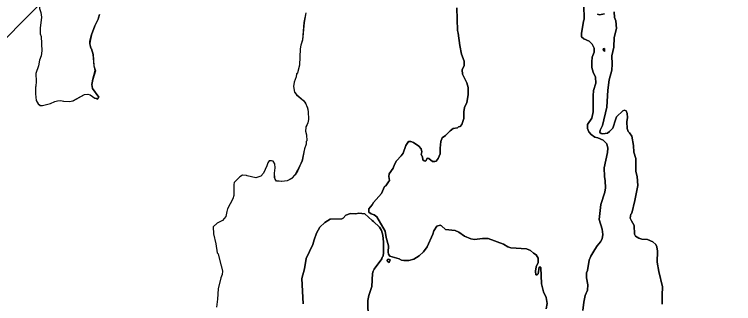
# Model space of a CAD drawing. Extents: x 642515 to 647219, y 6080136 to 6084356.
# Drawn here: x 645071.73 to 645119.94, y 6081073.8 to 6081093.21 of the extents above; entities that cross this region are included whole.
import ezdxf

# ---------------------------------------------------------------- set-up
doc = ezdxf.new("R2010")
doc.units = 0
doc.layers.add('Level 63', color=7, linetype='Continuous')

msp = doc.modelspace()

# ---------------------------------------------------------------- linework, layer by layer
at = {"layer": 'Level 63'}
msp.add_line((645077.4, 6081087.65), (645077.29, 6081087.52), dxfattribs=at)
msp.add_lwpolyline([(644998.478, 6081018.512), (645159.243, 6080858.717), (645279.09, 6080979.291), (645118.324, 6081139.086)], close=True, dxfattribs=at)
for points in [[(645073.41, 6081093.9), (645073.422, 6081093.6), (645073.503, 6081093.346), (645073.544, 6081093.026), (645073.459, 6081092.284), (645073.467, 6081091.904), (645073.515, 6081091.723), (645073.564, 6081090.755), (645073.525, 6081090.435), (645073.406, 6081090.127), (645073.347, 6081089.76), (645073.168, 6081089.245), (645073.183, 6081088.697), (645073.164, 6081088.383), (645073.137, 6081088.33), (645073.139, 6081087.889), (645073.187, 6081087.428)], [(645099.16, 6081077.27), (645098.86, 6081077), (645098.51, 6081076.79), (645098.17, 6081076.69), (645097.83, 6081076.69), (645097.67, 6081076.71), (645097.53, 6081076.8), (645096.9, 6081076.99), (645096.8, 6081077.13), (645096.79, 6081077.26), (645096.8, 6081077.68), (645096.65, 6081078.23), (645096.59, 6081078.66), (645096.02, 6081079.62), (645095.84, 6081079.75), (645095.64, 6081079.83), (645095.5, 6081079.94), (645095.49, 6081080.16), (645095.72, 6081080.44), (645095.8, 6081080.59), (645096.35, 6081081.18), (645096.53, 6081081.65), (645096.62, 6081081.71), (645096.82, 6081081.97), (645096.87, 6081082.06), (645096.83, 6081082.33), (645096.86, 6081082.51), (645097.13, 6081082.88), (645097.2, 6081083.14), (645097.34, 6081083.38), (645097.65, 6081083.71), (645097.79, 6081083.9), (645097.97, 6081084.4), (645098.14, 6081084.68), (645098.31, 6081084.69), (645098.49, 6081084.61), (645098.84, 6081084.36), (645099, 6081084.18), (645099.04, 6081083.98), (645099, 6081083.8), (645099.08, 6081083.65), (645099.12, 6081083.45), (645099.19, 6081083.39), (645099.3, 6081083.37), (645099.34, 6081083.41), (645099.41, 6081083.56), (645099.52, 6081083.54), (645099.75, 6081083.33), (645099.91, 6081083.33), (645100.01, 6081083.37), (645100.14, 6081083.53), (645100.28, 6081083.85), (645100.27, 6081084.23), (645100.31, 6081084.69), (645100.41, 6081084.92), (645100.63, 6081085.08), (645100.94, 6081085.4), (645101.15, 6081085.55), (645101.44, 6081085.6), (645101.51, 6081085.66), (645101.61, 6081085.69), (645101.72, 6081085.81), (645101.86, 6081086.23), (645101.86, 6081086.68), (645101.9, 6081086.95), (645102.06, 6081087.3), (645102.16, 6081087.8), (645102.14, 6081088.31), (645102.07, 6081088.61), (645101.78, 6081089.2), (645101.75, 6081089.48), (645101.88, 6081089.79), (645101.89, 6081090.08), (645101.7, 6081090.53), (645101.58, 6081091.12), (645101.49, 6081091.95), (645101.44, 6081092.12), (645101.38, 6081093.64)], [(645101.38, 6081093.64), (645101.44, 6081092.12), (645101.49, 6081091.95), (645101.58, 6081091.12), (645101.7, 6081090.53), (645101.89, 6081090.08), (645101.88, 6081089.79), (645101.75, 6081089.48), (645101.78, 6081089.2), (645102.07, 6081088.61), (645102.14, 6081088.31), (645102.16, 6081087.8), (645102.06, 6081087.3), (645101.9, 6081086.95), (645101.86, 6081086.68), (645101.86, 6081086.23), (645101.72, 6081085.81), (645101.61, 6081085.69), (645101.51, 6081085.66), (645101.44, 6081085.6), (645101.15, 6081085.55), (645100.94, 6081085.4), (645100.63, 6081085.08), (645100.41, 6081084.92), (645100.31, 6081084.69), (645100.27, 6081084.23), (645100.28, 6081083.85), (645100.14, 6081083.53), (645100.01, 6081083.37), (645099.91, 6081083.33), (645099.75, 6081083.33), (645099.52, 6081083.54), (645099.41, 6081083.56), (645099.34, 6081083.41), (645099.3, 6081083.37), (645099.19, 6081083.39), (645099.12, 6081083.45), (645099.08, 6081083.65), (645099, 6081083.8), (645099.04, 6081083.98), (645099, 6081084.18), (645098.84, 6081084.36), (645098.49, 6081084.61), (645098.31, 6081084.69), (645098.14, 6081084.68), (645097.97, 6081084.4), (645097.79, 6081083.9), (645097.65, 6081083.71), (645097.34, 6081083.38), (645097.2, 6081083.14), (645097.13, 6081082.88), (645096.86, 6081082.51), (645096.83, 6081082.33), (645096.87, 6081082.06)], [(645110.38, 6081076.98), (645110.63, 6081077.43), (645110.79, 6081077.68), (645111.01, 6081077.94), (645111.13, 6081078.15), (645111.17, 6081078.43), (645111.13, 6081078.79), (645110.94, 6081079.45), (645111.05, 6081080.46), (645111.31, 6081081.28), (645111.36, 6081081.57), (645111.33, 6081082.04), (645111.28, 6081082.32), (645111.27, 6081082.91), (645111.5, 6081083.95), (645111.52, 6081084.23), (645111.45, 6081084.52), (645111.19, 6081084.78), (645110.85, 6081084.92), (645110.63, 6081084.96), (645110.39, 6081085.14), (645110.23, 6081085.32), (645110.16, 6081085.55), (645110.15, 6081085.81), (645110.43, 6081086.24), (645110.54, 6081086.67), (645110.52, 6081087.74), (645110.56, 6081088.11), (645110.71, 6081088.6), (645110.68, 6081089), (645110.53, 6081089.33), (645110.45, 6081089.65), (645110.44, 6081090.02), (645110.47, 6081090.33), (645110.6, 6081090.68), (645110.59, 6081090.94), (645110.47, 6081091.21), (645110.25, 6081091.42), (645109.91, 6081091.57), (645109.75, 6081091.71), (645109.74, 6081091.93), (645109.89, 6081092.75), (645109.93, 6081092.89), (645109.9, 6081093.82)], [(645109.9, 6081093.82), (645109.93, 6081092.89), (645109.89, 6081092.75), (645109.74, 6081091.93), (645109.75, 6081091.71), (645109.91, 6081091.57), (645110.25, 6081091.42), (645110.47, 6081091.21), (645110.59, 6081090.94), (645110.6, 6081090.68), (645110.47, 6081090.33), (645110.44, 6081090.02), (645110.45, 6081089.65), (645110.53, 6081089.33), (645110.68, 6081089), (645110.71, 6081088.6), (645110.56, 6081088.11), (645110.52, 6081087.74), (645110.54, 6081086.67), (645110.43, 6081086.24)], [(645073.503, 6081093.346), (645073.544, 6081093.026), (645073.459, 6081092.284), (645073.467, 6081091.904), (645073.515, 6081091.723), (645073.564, 6081090.755), (645073.525, 6081090.435), (645073.406, 6081090.127), (645073.347, 6081089.76), (645073.168, 6081089.245), (645073.183, 6081088.697), (645073.164, 6081088.383), (645073.137, 6081088.33), (645073.139, 6081087.889), (645073.187, 6081087.428), (645073.321, 6081087.202), (645073.462, 6081087.102), (645073.609, 6081087.089), (645074.156, 6081087.238), (645074.436, 6081087.372), (645074.63, 6081087.406), (645074.816, 6081087.433), (645075.037, 6081087.387), (645075.431, 6081087.368), (645075.658, 6081087.409), (645076.431, 6081087.839), (645076.652, 6081087.86), (645076.806, 6081087.8), (645077.133, 6081087.594), (645077.214, 6081087.594), (645077.294, 6081087.528), (645077.4, 6081087.661), (645076.964, 6081088.241), (645076.93, 6081088.515), (645076.989, 6081088.856), (645077.155, 6081089.437), (645077.067, 6081089.764), (645077.004, 6081090.519), (645076.89, 6081090.899), (645076.849, 6081090.952), (645076.782, 6081091.246), (645076.795, 6081091.42), (645076.893, 6081091.841), (645077.125, 6081092.449), (645077.344, 6081092.897), (645077.444, 6081093.211)], [(645077.44, 6081093.21), (645077.35, 6081092.9), (645077.13, 6081092.44), (645076.89, 6081091.84), (645076.8, 6081091.41), (645076.78, 6081091.24), (645076.85, 6081090.95), (645076.89, 6081090.89), (645077.01, 6081090.52), (645077.06, 6081089.76), (645077.16, 6081089.43), (645076.99, 6081088.85), (645076.93, 6081088.51), (645076.97, 6081088.24), (645077.4, 6081087.65)], [(645091.268, 6081093.32), (645091.143, 6081092.672), (645091.053, 6081091.496), (645090.927, 6081091.155), (645090.894, 6081090.908), (645090.837, 6081089.806), (645090.705, 6081089.285), (645090.646, 6081089.211), (645090.626, 6081089.017), (645090.48, 6081088.669), (645090.448, 6081088.369), (645090.516, 6081087.995), (645090.643, 6081087.828), (645091.125, 6081087.416), (645091.246, 6081087.243), (645091.367, 6081086.976), (645091.428, 6081086.702), (645091.436, 6081086.161), (645091.403, 6081085.941), (645091.257, 6081085.633), (645091.238, 6081085.373), (645091.306, 6081085.132), (645091.327, 6081084.725), (645091.294, 6081084.678), (645091.281, 6081084.505), (645091.175, 6081084.197), (645091.017, 6081083.368), (645090.719, 6081082.746), (645090.553, 6081082.459), (645090.313, 6081082.191), (645090.013, 6081082.05), (645089.639, 6081081.995), (645089.298, 6081082.027), (645089.211, 6081082.141), (645089.177, 6081082.254), (645089.163, 6081082.561), (645089.222, 6081082.915), (645089.188, 6081083.189), (645089.081, 6081083.349), (645088.974, 6081083.389), (645088.8, 6081083.388), (645088.714, 6081083.248)], [(645091.27, 6081093.31), (645091.15, 6081092.67), (645091.05, 6081091.49), (645090.93, 6081091.15), (645090.89, 6081090.9), (645090.84, 6081089.8), (645090.7, 6081089.28), (645090.65, 6081089.2)], [(645110.81, 6081093.23), (645110.95, 6081093.18), (645111.28, 6081093.25)], [(645111.28, 6081093.25), (645110.95, 6081093.18), (645110.81, 6081093.23)], [(645112.51, 6081086.74), (645112.1, 6081086.34), (645112.04, 6081086.21), (645111.84, 6081085.57), (645111.63, 6081085.34), (645111.5, 6081085.24), (645111.18, 6081085.2), (645111.07, 6081085.22), (645110.98, 6081085.29), (645110.99, 6081085.45), (645111.15, 6081085.75), (645111.44, 6081086.99), (645111.52, 6081088.13), (645111.6, 6081088.81), (645111.77, 6081089.47), (645111.8, 6081089.87), (645111.78, 6081090.42), (645111.91, 6081091), (645111.93, 6081091.66), (645112.09, 6081092.26), (645112.04, 6081092.78), (645111.95, 6081093), (645111.93, 6081093.37)], [(645111.93, 6081093.37), (645111.95, 6081093), (645112.04, 6081092.78), (645112.09, 6081092.26), (645111.93, 6081091.66), (645111.91, 6081091), (645111.78, 6081090.42), (645111.8, 6081089.87), (645111.77, 6081089.47), (645111.6, 6081088.81), (645111.52, 6081088.13), (645111.44, 6081086.99), (645111.15, 6081085.75), (645110.99, 6081085.45), (645110.98, 6081085.29), (645111.07, 6081085.22), (645111.18, 6081085.2), (645111.5, 6081085.24), (645111.63, 6081085.34), (645111.84, 6081085.57), (645112.04, 6081086.21), (645112.1, 6081086.34), (645112.51, 6081086.74), (645112.64, 6081086.78), (645112.74, 6081086.73), (645112.81, 6081086.55), (645112.84, 6081086.3), (645112.79, 6081085.99), (645112.8, 6081085.56), (645112.87, 6081085.35), (645112.96, 6081085.26), (645113.11, 6081085.04), (645113.23, 6081084.41), (645113.26, 6081083.96), (645113.39, 6081083.53), (645113.4, 6081082.67), (645113.47, 6081082.34), (645113.53, 6081081.73), (645113.33, 6081080.72), (645113.11, 6081079.86), (645113.06, 6081079.81), (645113.02, 6081079.54), (645113.09, 6081079.35), (645113.27, 6081079.04), (645113.3, 6081078.46), (645113.37, 6081078.33), (645113.58, 6081078.19), (645113.8, 6081078.13), (645114.18, 6081078.11), (645114.54, 6081077.95), (645114.72, 6081077.77), (645114.8, 6081077.61), (645114.85, 6081077.32), (645114.82, 6081076.58), (645114.93, 6081075.95), (645115.17, 6081074.92), (645115.15, 6081074.37), (645115.16, 6081073.77)], [(645111.29, 6081090.91), (645111.21, 6081090.9), (645111.22, 6081090.78), (645111.28, 6081090.72), (645111.29, 6081090.91)], [(645111.29, 6081090.91), (645111.28, 6081090.72), (645111.22, 6081090.78), (645111.21, 6081090.9), (645111.29, 6081090.91)], [(645090.65, 6081089.2), (645090.63, 6081089.01), (645090.49, 6081088.66), (645090.45, 6081088.36), (645090.51, 6081087.99), (645090.65, 6081087.82), (645091.13, 6081087.41), (645091.25, 6081087.24), (645091.37, 6081086.97), (645091.43, 6081086.7), (645091.44, 6081086.15), (645091.4, 6081085.94), (645091.26, 6081085.63), (645091.24, 6081085.37), (645091.31, 6081085.12), (645091.33, 6081084.72), (645091.3, 6081084.67), (645091.28, 6081084.5), (645091.18, 6081084.19), (645091.01, 6081083.37), (645090.72, 6081082.74), (645090.55, 6081082.45), (645090.32, 6081082.19), (645090.01, 6081082.04), (645089.65, 6081081.99), (645089.3, 6081082.03), (645089.21, 6081082.14), (645089.18, 6081082.25), (645089.16, 6081082.55), (645089.22, 6081082.91), (645089.19, 6081083.19), (645089.08, 6081083.35), (645088.97, 6081083.39), (645088.8, 6081083.39), (645088.72, 6081083.24), (645088.66, 6081083.05), (645088.44, 6081082.56), (645088.24, 6081082.35), (645087.92, 6081082.24), (645087.33, 6081082.37), (645087.28, 6081082.4), (645087.02, 6081082.41), (645086.84, 6081082.31), (645086.47, 6081081.93), (645086.43, 6081081.79), (645086.44, 6081081.05), (645086.38, 6081080.84), (645086.02, 6081080.15), (645085.97, 6081079.99), (645085.91, 6081079.64), (645085.68, 6081079.37)], [(645073.19, 6081087.43), (645073.32, 6081087.2), (645073.47, 6081087.1), (645073.61, 6081087.09), (645074.16, 6081087.23), (645074.44, 6081087.37), (645074.63, 6081087.4), (645074.82, 6081087.43), (645075.03, 6081087.38), (645075.43, 6081087.36), (645075.66, 6081087.41), (645076.43, 6081087.83), (645076.65, 6081087.85), (645076.81, 6081087.8), (645077.13, 6081087.59), (645077.22, 6081087.59), (645077.29, 6081087.52)], [(645115.16, 6081073.77), (645115.15, 6081074.37), (645115.17, 6081074.92), (645114.93, 6081075.95), (645114.82, 6081076.58), (645114.85, 6081077.32), (645114.8, 6081077.61), (645114.72, 6081077.77), (645114.54, 6081077.95), (645114.18, 6081078.11), (645113.8, 6081078.13), (645113.58, 6081078.19), (645113.37, 6081078.33), (645113.3, 6081078.46), (645113.27, 6081079.04), (645113.09, 6081079.35), (645113.02, 6081079.54), (645113.06, 6081079.81), (645113.11, 6081079.86), (645113.33, 6081080.72), (645113.53, 6081081.73), (645113.47, 6081082.34), (645113.4, 6081082.67), (645113.39, 6081083.53), (645113.26, 6081083.96), (645113.23, 6081084.41), (645113.11, 6081085.04), (645112.96, 6081085.26), (645112.87, 6081085.35), (645112.8, 6081085.56), (645112.79, 6081085.99), (645112.84, 6081086.3), (645112.81, 6081086.55), (645112.74, 6081086.73), (645112.64, 6081086.78), (645112.51, 6081086.74)], [(645110.43, 6081086.24), (645110.15, 6081085.81), (645110.16, 6081085.55), (645110.23, 6081085.32), (645110.39, 6081085.14), (645110.63, 6081084.96), (645110.85, 6081084.92), (645111.19, 6081084.78), (645111.45, 6081084.52), (645111.52, 6081084.23), (645111.5, 6081083.95), (645111.27, 6081082.91), (645111.28, 6081082.32), (645111.33, 6081082.04), (645111.36, 6081081.57), (645111.31, 6081081.28), (645111.05, 6081080.46), (645110.94, 6081079.45), (645111.13, 6081078.79), (645111.17, 6081078.43), (645111.13, 6081078.15), (645111.01, 6081077.94), (645110.79, 6081077.68), (645110.63, 6081077.43), (645110.38, 6081076.98), (645110.25, 6081076.71), (645110.16, 6081076.02), (645110.08, 6081075.86), (645110.09, 6081075.53), (645110.18, 6081075.06), (645110.14, 6081074.7), (645109.99, 6081074.35), (645109.9, 6081073.89), (645109.83, 6081073.33)], [(645088.72, 6081083.24), (645088.66, 6081083.05), (645088.44, 6081082.56), (645088.24, 6081082.35), (645087.92, 6081082.24), (645087.33, 6081082.37), (645087.28, 6081082.4), (645087.02, 6081082.41), (645086.84, 6081082.31), (645086.47, 6081081.93), (645086.43, 6081081.79), (645086.44, 6081081.05), (645086.38, 6081080.84), (645086.02, 6081080.15), (645085.97, 6081079.99), (645085.91, 6081079.64), (645085.68, 6081079.37), (645085.32, 6081079.2), (645085.05, 6081078.96), (645085.07, 6081078.49), (645085.23, 6081077.81), (645085.33, 6081077.21), (645085.39, 6081077.14), (645085.57, 6081076.41), (645085.6, 6081076.36), (645085.67, 6081075.98), (645085.66, 6081075.76), (645085.57, 6081075.52), (645085.39, 6081074.8), (645085.35, 6081074.09), (645085.27, 6081073.57)], [(645096.87, 6081082.06), (645096.82, 6081081.97), (645096.62, 6081081.71), (645096.53, 6081081.65), (645096.35, 6081081.18), (645095.8, 6081080.59), (645095.72, 6081080.44), (645095.49, 6081080.16), (645095.5, 6081079.94), (645095.64, 6081079.83), (645095.84, 6081079.75), (645096.02, 6081079.62), (645096.59, 6081078.66), (645096.65, 6081078.23), (645096.8, 6081077.68), (645096.79, 6081077.26), (645096.8, 6081077.13), (645096.9, 6081076.99), (645097.53, 6081076.8), (645097.67, 6081076.71), (645097.83, 6081076.69), (645098.17, 6081076.69), (645098.51, 6081076.79), (645098.86, 6081077), (645099.16, 6081077.27), (645099.4, 6081077.61), (645099.78, 6081078.47), (645099.85, 6081078.68), (645100.05, 6081079), (645100.27, 6081079.06), (645100.36, 6081079.02), (645100.62, 6081078.78), (645101.27, 6081078.7), (645101.52, 6081078.6), (645101.91, 6081078.33), (645102.33, 6081078.14), (645102.57, 6081078.11), (645103.1, 6081078.18), (645103.49, 6081078.17), (645104.51, 6081077.78), (645104.8, 6081077.61), (645105.01, 6081077.54), (645106.06, 6081077.47), (645106.33, 6081077.36), (645106.52, 6081077.18), (645106.7, 6081077.08), (645106.84, 6081076.86), (645106.84, 6081076.56), (645106.71, 6081076.27), (645106.66, 6081075.97), (645106.69, 6081075.73), (645106.77, 6081075.73), (645106.84, 6081075.81), (645106.92, 6081076.24), (645106.97, 6081076.27), (645107.01, 6081076.22), (645107.06, 6081075.13), (645107.2, 6081074.6), (645107.37, 6081074.2), (645107.44, 6081073.8), (645107.38, 6081073.45)], [(645095.45, 6081072.77), (645095.42, 6081074.02), (645095.49, 6081074.35), (645095.7, 6081074.94), (645095.73, 6081075.82), (645095.77, 6081075.98), (645095.83, 6081076.06), (645095.84, 6081076.12), (645096.37, 6081076.81), (645096.39, 6081076.92), (645096.45, 6081076.99), (645096.48, 6081077.22), (645096.48, 6081077.93), (645096.43, 6081078.39), (645096.33, 6081078.71), (645096.2, 6081078.93), (645095.81, 6081079.31), (645095.71, 6081079.38), (645095.23, 6081079.83), (645094.82, 6081079.87), (645094.61, 6081079.82), (645094.26, 6081079.84), (645093.95, 6081079.73), (645093.77, 6081079.53), (645093.68, 6081079.49), (645092.9, 6081079.47), (645092.54, 6081079.25), (645092.21, 6081078.94), (645091.98, 6081078.53), (645091.82, 6081078.09), (645091.73, 6081077.76), (645091.29, 6081076.83), (645091.18, 6081076.13), (645091, 6081075.49), (645091.08, 6081073.78)], [(645091.08, 6081073.78), (645091, 6081075.49), (645091.18, 6081076.13), (645091.29, 6081076.83), (645091.73, 6081077.76), (645091.82, 6081078.09), (645091.98, 6081078.53), (645092.21, 6081078.94), (645092.54, 6081079.25), (645092.9, 6081079.47), (645093.68, 6081079.49), (645093.77, 6081079.53), (645093.95, 6081079.73), (645094.26, 6081079.84), (645094.61, 6081079.82), (645094.82, 6081079.87), (645095.23, 6081079.83), (645095.71, 6081079.38), (645095.81, 6081079.31), (645096.2, 6081078.93), (645096.33, 6081078.71), (645096.43, 6081078.39), (645096.48, 6081077.93), (645096.48, 6081077.22), (645096.45, 6081076.99), (645096.39, 6081076.92), (645096.37, 6081076.81), (645095.84, 6081076.12), (645095.83, 6081076.06), (645095.77, 6081075.98), (645095.73, 6081075.82), (645095.7, 6081074.94), (645095.49, 6081074.35), (645095.42, 6081074.02), (645095.45, 6081072.77)], [(645085.68, 6081079.37), (645085.32, 6081079.2), (645085.05, 6081078.96), (645085.07, 6081078.49), (645085.23, 6081077.81), (645085.33, 6081077.21), (645085.39, 6081077.14), (645085.57, 6081076.41), (645085.6, 6081076.36), (645085.67, 6081075.98), (645085.66, 6081075.76), (645085.57, 6081075.52), (645085.39, 6081074.8), (645085.35, 6081074.09), (645085.27, 6081073.57)], [(645107.38, 6081073.45), (645107.44, 6081073.8), (645107.37, 6081074.2), (645107.2, 6081074.6), (645107.06, 6081075.13), (645107.01, 6081076.22), (645106.97, 6081076.27), (645106.92, 6081076.24), (645106.84, 6081075.81), (645106.77, 6081075.73), (645106.69, 6081075.73), (645106.66, 6081075.97), (645106.71, 6081076.27), (645106.84, 6081076.56), (645106.84, 6081076.86), (645106.7, 6081077.08), (645106.52, 6081077.18), (645106.33, 6081077.36), (645106.06, 6081077.47), (645105.01, 6081077.54), (645104.8, 6081077.61), (645104.51, 6081077.78), (645103.49, 6081078.17), (645103.1, 6081078.18), (645102.57, 6081078.11), (645102.33, 6081078.14), (645101.91, 6081078.33), (645101.52, 6081078.6), (645101.27, 6081078.7), (645100.62, 6081078.78), (645100.36, 6081079.02), (645100.27, 6081079.06), (645100.05, 6081079), (645099.85, 6081078.68), (645099.78, 6081078.47), (645099.4, 6081077.61), (645099.16, 6081077.27)], [(645096.83, 6081076.79), (645096.74, 6081076.76), (645096.73, 6081076.69), (645096.77, 6081076.62), (645096.86, 6081076.57), (645096.93, 6081076.73), (645096.83, 6081076.79)], [(645096.83, 6081076.79), (645096.93, 6081076.73), (645096.86, 6081076.57), (645096.77, 6081076.62), (645096.73, 6081076.69), (645096.74, 6081076.76), (645096.83, 6081076.79)], [(645109.83, 6081073.33), (645109.9, 6081073.89), (645109.99, 6081074.35), (645110.14, 6081074.7), (645110.18, 6081075.06), (645110.09, 6081075.53), (645110.08, 6081075.86), (645110.16, 6081076.02), (645110.25, 6081076.71), (645110.38, 6081076.98)]]:
    msp.add_lwpolyline(points, dxfattribs=at)

doc.saveas('drawing.dxf')
